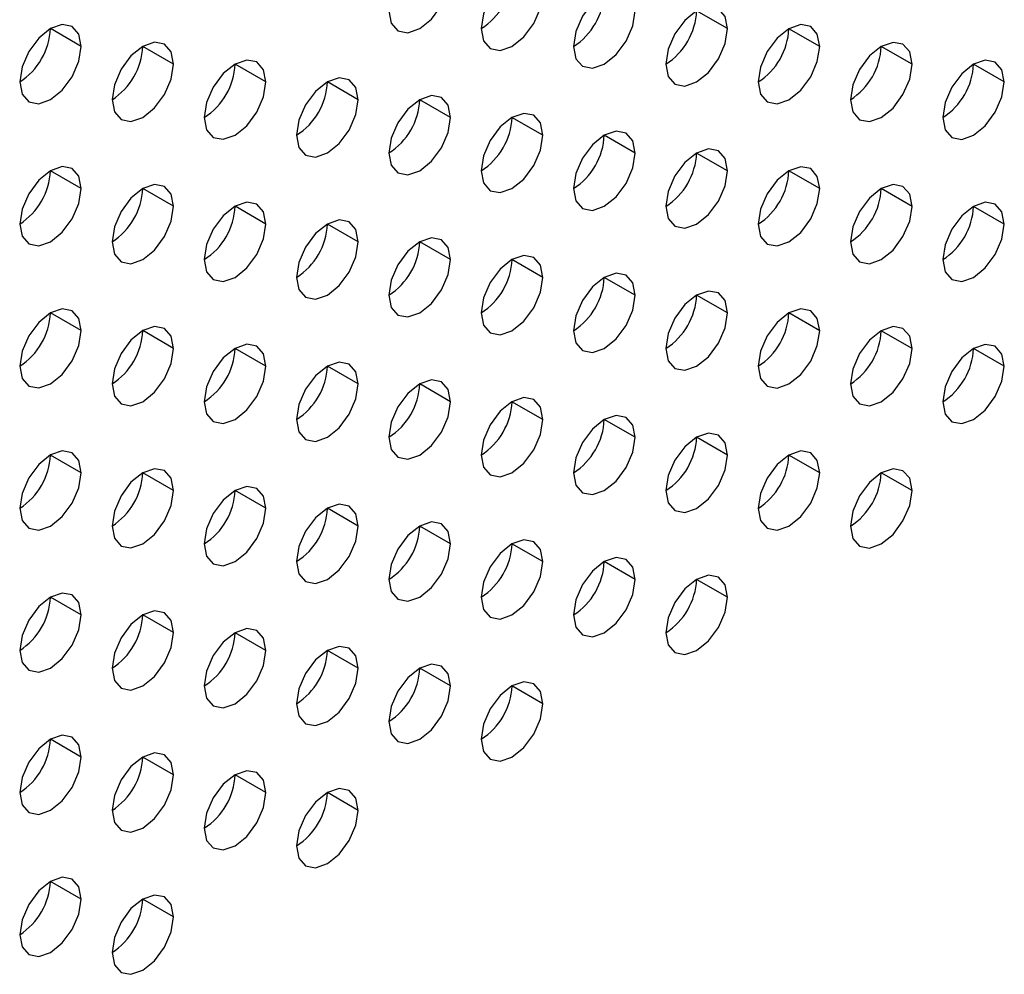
# Model space of a CAD drawing. Header units: millimetres. Extents: x 0 to 1118, y 0 to 864.
# Tile 362 of 438: x 992.26 to 994.52, y 686.11 to 688.3. Entities that reach past the tile are written whole.
import ezdxf

# ---------------------------------------------------------------- set-up
doc = ezdxf.new("R2010")
doc.units = ezdxf.units.MM

msp = doc.modelspace()

# ---------------------------------------------------------------- linework, layer by layer
at = {"color": 7, "linetype": 'Continuous', "lineweight": 25}
for p, q in [((993.887, 688.2789), (993.8163, 688.3197)), ((992.4021, 688.2382), (992.3314, 688.279)), ((994.0991, 688.238), (994.0284, 688.2788)), ((992.6142, 688.1973), (992.5435, 688.2381)), ((994.3113, 688.1972), (994.2405, 688.238)), ((992.8263, 688.1565), (992.7556, 688.1973)), ((994.5234, 688.1563), (994.4527, 688.1971)), ((993.0385, 688.1156), (992.9678, 688.1564)), ((993.2506, 688.0748), (993.1799, 688.1156)), ((993.4627, 688.0339), (993.392, 688.0748)), ((993.6749, 687.9931), (993.6041, 688.0339)), ((993.887, 687.9522), (993.8163, 687.9931)), ((992.4021, 687.9116), (992.3314, 687.9524)), ((994.0991, 687.9114), (994.0284, 687.9522)), ((992.6142, 687.8707), (992.5435, 687.9115)), ((994.3113, 687.8705), (994.2405, 687.9114)), ((992.8263, 687.8299), (992.7556, 687.8707)), ((994.5234, 687.8297), (994.4527, 687.8705)), ((993.0385, 687.789), (992.9678, 687.8298)), ((993.2506, 687.7482), (993.1799, 687.789)), ((993.4627, 687.7073), (993.392, 687.7481)), ((993.6749, 687.6665), (993.6041, 687.7073)), ((993.887, 687.6256), (993.8163, 687.6664)), ((992.4021, 687.5849), (992.3314, 687.6258)), ((994.0991, 687.5848), (994.0284, 687.6256)), ((992.6142, 687.5441), (992.5435, 687.5849)), ((994.3113, 687.5439), (994.2405, 687.5847)), ((992.8263, 687.5032), (992.7556, 687.5441)), ((994.5234, 687.5031), (994.4527, 687.5439)), ((993.0385, 687.4624), (992.9678, 687.5032)), ((993.2506, 687.4215), (993.1799, 687.4624)), ((993.4627, 687.3807), (993.392, 687.4215)), ((993.6749, 687.3399), (993.6041, 687.3807)), ((993.887, 687.299), (993.8163, 687.3398)), ((992.4021, 687.2583), (992.3314, 687.2991)), ((994.0991, 687.2582), (994.0284, 687.299)), ((992.6142, 687.2175), (992.5435, 687.2583)), ((994.3113, 687.2173), (994.2405, 687.2581)), ((992.8263, 687.1766), (992.7556, 687.2174)), ((993.0385, 687.1358), (992.9678, 687.1766)), ((993.2506, 687.0949), (993.1799, 687.1358)), ((993.4627, 687.0541), (993.392, 687.0949)), ((993.6749, 687.0132), (993.6041, 687.0541)), ((993.887, 686.9724), (993.8163, 687.0132)), ((992.4021, 686.9317), (992.3314, 686.9725)), ((992.6142, 686.8909), (992.5435, 686.9317)), ((992.8263, 686.85), (992.7556, 686.8908)), ((993.0385, 686.8092), (992.9678, 686.85)), ((993.2506, 686.7683), (993.1799, 686.8091)), ((993.4627, 686.7275), (993.392, 686.7683)), ((992.4021, 686.6051), (992.3314, 686.6459)), ((992.6142, 686.5642), (992.5435, 686.6051)), ((992.8263, 686.5234), (992.7556, 686.5642)), ((993.0385, 686.4825), (992.9678, 686.5234)), ((992.4021, 686.2785), (992.3314, 686.3193)), ((992.6142, 686.2376), (992.5435, 686.2784))]:
    msp.add_line(p, q, dxfattribs=at)
at = {"color": 7, "linetype": 'Continuous', "lineweight": 25, "flags": 128}
for points in [[(993.1092, 688.3198), (993.1146, 688.2916), (993.1299, 688.274), (993.1528, 688.2695), (993.1799, 688.2789), (993.2069, 688.3008), (993.2299, 688.3317), (993.2452, 688.367), (993.2506, 688.4014)], [(993.4627, 688.3605), (993.4573, 688.3887), (993.442, 688.4063), (993.4191, 688.4108), (993.392, 688.4014), (993.365, 688.3795), (993.342, 688.3486), (993.3267, 688.3133), (993.3213, 688.2789)], [(993.3213, 688.2789), (993.3267, 688.2508), (993.342, 688.2331), (993.365, 688.2287), (993.392, 688.2381), (993.4191, 688.2599), (993.442, 688.2909), (993.4573, 688.3262), (993.4627, 688.3605)], [(993.6749, 688.3197), (993.6695, 688.3478), (993.6541, 688.3655), (993.6312, 688.3699), (993.6041, 688.3605), (993.5771, 688.3387), (993.5541, 688.3078), (993.5388, 688.2724), (993.5334, 688.2381)], [(993.887, 688.2789), (993.8816, 688.307), (993.8663, 688.3246), (993.8433, 688.3291), (993.8163, 688.3197), (993.7892, 688.2979), (993.7663, 688.2669), (993.751, 688.2316), (993.7456, 688.1972)], [(993.5334, 688.2381), (993.5388, 688.2099), (993.5541, 688.1923), (993.5771, 688.1878), (993.6041, 688.1972), (993.6312, 688.2191), (993.6541, 688.25), (993.6695, 688.2853), (993.6749, 688.3197)], [(992.4021, 688.2382), (992.3967, 688.2663), (992.3814, 688.2839), (992.3584, 688.2884), (992.3314, 688.279), (992.3043, 688.2572), (992.2814, 688.2262), (992.266, 688.1909), (992.2606, 688.1565)], [(994.0991, 688.238), (994.0937, 688.2661), (994.0784, 688.2838), (994.0555, 688.2882), (994.0284, 688.2788), (994.0014, 688.257), (993.9784, 688.2261), (993.9631, 688.1907), (993.9577, 688.1564)], [(993.7456, 688.1972), (993.751, 688.1691), (993.7663, 688.1514), (993.7892, 688.147), (993.8163, 688.1564), (993.8433, 688.1782), (993.8663, 688.2092), (993.8816, 688.2445), (993.887, 688.2789)], [(992.2606, 688.1565), (992.266, 688.1284), (992.2814, 688.1107), (992.3043, 688.1063), (992.3314, 688.1157), (992.3584, 688.1375), (992.3814, 688.1685), (992.3967, 688.2038), (992.4021, 688.2382)], [(992.6142, 688.1973), (992.6088, 688.2255), (992.5935, 688.2431), (992.5705, 688.2476), (992.5435, 688.2382), (992.5164, 688.2163), (992.4935, 688.1854), (992.4782, 688.15), (992.4728, 688.1157)], [(993.9577, 688.1564), (993.9631, 688.1282), (993.9784, 688.1106), (994.0014, 688.1061), (994.0284, 688.1155), (994.0555, 688.1374), (994.0784, 688.1683), (994.0937, 688.2037), (994.0991, 688.238)], [(994.3113, 688.1972), (994.3059, 688.2253), (994.2905, 688.2429), (994.2676, 688.2474), (994.2405, 688.238), (994.2135, 688.2162), (994.1905, 688.1852), (994.1752, 688.1499), (994.1698, 688.1155)], [(992.4728, 688.1157), (992.4782, 688.0875), (992.4935, 688.0699), (992.5164, 688.0654), (992.5435, 688.0748), (992.5705, 688.0967), (992.5935, 688.1276), (992.6088, 688.163), (992.6142, 688.1973)], [(992.8263, 688.1565), (992.8209, 688.1846), (992.8056, 688.2023), (992.7827, 688.2067), (992.7556, 688.1973), (992.7286, 688.1755), (992.7056, 688.1445), (992.6903, 688.1092), (992.6849, 688.0748)], [(994.1698, 688.1155), (994.1752, 688.0874), (994.1905, 688.0697), (994.2135, 688.0653), (994.2405, 688.0747), (994.2676, 688.0965), (994.2905, 688.1275), (994.3059, 688.1628), (994.3113, 688.1972)], [(994.5234, 688.1563), (994.518, 688.1845), (994.5027, 688.2021), (994.4797, 688.2066), (994.4527, 688.1971), (994.4256, 688.1753), (994.4027, 688.1444), (994.3873, 688.109), (994.382, 688.0747)], [(992.6849, 688.0748), (992.6903, 688.0467), (992.7056, 688.0291), (992.7286, 688.0246), (992.7556, 688.034), (992.7827, 688.0558), (992.8056, 688.0868), (992.8209, 688.1221), (992.8263, 688.1565)], [(993.0385, 688.1156), (993.0331, 688.1438), (993.0178, 688.1614), (992.9948, 688.1659), (992.9678, 688.1565), (992.9407, 688.1346), (992.9178, 688.1037), (992.9024, 688.0683), (992.897, 688.034)], [(994.382, 688.0747), (994.3873, 688.0465), (994.4027, 688.0289), (994.4256, 688.0244), (994.4527, 688.0338), (994.4797, 688.0557), (994.5027, 688.0866), (994.518, 688.122), (994.5234, 688.1563)], [(993.2506, 688.0748), (993.2452, 688.1029), (993.2299, 688.1206), (993.2069, 688.125), (993.1799, 688.1156), (993.1528, 688.0938), (993.1299, 688.0628), (993.1146, 688.0275), (993.1092, 687.9931)], [(992.897, 688.034), (992.9024, 688.0058), (992.9178, 687.9882), (992.9407, 687.9837), (992.9678, 687.9932), (992.9948, 688.015), (993.0178, 688.0459), (993.0331, 688.0813), (993.0385, 688.1156)], [(993.4627, 688.0339), (993.4573, 688.0621), (993.442, 688.0797), (993.4191, 688.0842), (993.392, 688.0748), (993.365, 688.0529), (993.342, 688.022), (993.3267, 687.9866), (993.3213, 687.9523)], [(993.1092, 687.9931), (993.1146, 687.965), (993.1299, 687.9474), (993.1528, 687.9429), (993.1799, 687.9523), (993.2069, 687.9741), (993.2299, 688.0051), (993.2452, 688.0404), (993.2506, 688.0748)], [(993.3213, 687.9523), (993.3267, 687.9242), (993.342, 687.9065), (993.365, 687.9021), (993.392, 687.9115), (993.4191, 687.9333), (993.442, 687.9642), (993.4573, 687.9996), (993.4627, 688.0339)], [(993.6749, 687.9931), (993.6695, 688.0212), (993.6541, 688.0389), (993.6312, 688.0433), (993.6041, 688.0339), (993.5771, 688.0121), (993.5541, 687.9811), (993.5388, 687.9458), (993.5334, 687.9114)], [(993.5334, 687.9114), (993.5388, 687.8833), (993.5541, 687.8657), (993.5771, 687.8612), (993.6041, 687.8706), (993.6312, 687.8924), (993.6541, 687.9234), (993.6695, 687.9587), (993.6749, 687.9931)], [(993.887, 687.9522), (993.8816, 687.9804), (993.8663, 687.998), (993.8433, 688.0025), (993.8163, 687.9931), (993.7892, 687.9712), (993.7663, 687.9403), (993.751, 687.905), (993.7456, 687.8706)], [(992.4021, 687.9116), (992.3967, 687.9397), (992.3814, 687.9573), (992.3584, 687.9618), (992.3314, 687.9524), (992.3043, 687.9305), (992.2814, 687.8996), (992.266, 687.8643), (992.2606, 687.8299)], [(993.7456, 687.8706), (993.751, 687.8425), (993.7663, 687.8248), (993.7892, 687.8204), (993.8163, 687.8298), (993.8433, 687.8516), (993.8663, 687.8825), (993.8816, 687.9179), (993.887, 687.9522)], [(994.0991, 687.9114), (994.0937, 687.9395), (994.0784, 687.9572), (994.0555, 687.9616), (994.0284, 687.9522), (994.0014, 687.9304), (993.9784, 687.8994), (993.9631, 687.8641), (993.9577, 687.8298)], [(992.6142, 687.8707), (992.6088, 687.8988), (992.5935, 687.9165), (992.5705, 687.9209), (992.5435, 687.9115), (992.5164, 687.8897), (992.4935, 687.8588), (992.4782, 687.8234), (992.4728, 687.7891)], [(994.3113, 687.8705), (994.3059, 687.8987), (994.2905, 687.9163), (994.2676, 687.9208), (994.2405, 687.9114), (994.2135, 687.8895), (994.1905, 687.8586), (994.1752, 687.8233), (994.1698, 687.7889)], [(992.2606, 687.8299), (992.266, 687.8018), (992.2814, 687.7841), (992.3043, 687.7797), (992.3314, 687.7891), (992.3584, 687.8109), (992.3814, 687.8419), (992.3967, 687.8772), (992.4021, 687.9116)], [(993.9577, 687.8298), (993.9631, 687.8016), (993.9784, 687.784), (994.0014, 687.7795), (994.0284, 687.7889), (994.0555, 687.8108), (994.0784, 687.8417), (994.0937, 687.877), (994.0991, 687.9114)], [(992.8263, 687.8299), (992.8209, 687.858), (992.8056, 687.8756), (992.7827, 687.8801), (992.7556, 687.8707), (992.7286, 687.8489), (992.7056, 687.8179), (992.6903, 687.7826), (992.6849, 687.7482)], [(994.5234, 687.8297), (994.518, 687.8578), (994.5027, 687.8755), (994.4797, 687.8799), (994.4527, 687.8705), (994.4256, 687.8487), (994.4027, 687.8178), (994.3873, 687.7824), (994.382, 687.7481)], [(992.4728, 687.7891), (992.4782, 687.7609), (992.4935, 687.7433), (992.5164, 687.7388), (992.5435, 687.7482), (992.5705, 687.7701), (992.5935, 687.801), (992.6088, 687.8363), (992.6142, 687.8707)], [(994.1698, 687.7889), (994.1752, 687.7608), (994.1905, 687.7431), (994.2135, 687.7387), (994.2405, 687.7481), (994.2676, 687.7699), (994.2905, 687.8009), (994.3059, 687.8362), (994.3113, 687.8705)], [(992.6849, 687.7482), (992.6903, 687.7201), (992.7056, 687.7024), (992.7286, 687.698), (992.7556, 687.7074), (992.7827, 687.7292), (992.8056, 687.7602), (992.8209, 687.7955), (992.8263, 687.8299)], [(993.0385, 687.789), (993.0331, 687.8172), (993.0178, 687.8348), (992.9948, 687.8392), (992.9678, 687.8298), (992.9407, 687.808), (992.9178, 687.7771), (992.9024, 687.7417), (992.897, 687.7074)], [(994.382, 687.7481), (994.3873, 687.7199), (994.4027, 687.7023), (994.4256, 687.6978), (994.4527, 687.7072), (994.4797, 687.7291), (994.5027, 687.76), (994.518, 687.7953), (994.5234, 687.8297)], [(992.897, 687.7074), (992.9024, 687.6792), (992.9178, 687.6616), (992.9407, 687.6571), (992.9678, 687.6665), (992.9948, 687.6884), (993.0178, 687.7193), (993.0331, 687.7547), (993.0385, 687.789)], [(993.2506, 687.7482), (993.2452, 687.7763), (993.2299, 687.7939), (993.2069, 687.7984), (993.1799, 687.789), (993.1528, 687.7672), (993.1299, 687.7362), (993.1146, 687.7009), (993.1092, 687.6665)], [(993.1092, 687.6665), (993.1146, 687.6384), (993.1299, 687.6207), (993.1528, 687.6163), (993.1799, 687.6257), (993.2069, 687.6475), (993.2299, 687.6785), (993.2452, 687.7138), (993.2506, 687.7482)], [(993.4627, 687.7073), (993.4573, 687.7355), (993.442, 687.7531), (993.4191, 687.7576), (993.392, 687.7481), (993.365, 687.7263), (993.342, 687.6954), (993.3267, 687.66), (993.3213, 687.6257)], [(993.6749, 687.6665), (993.6695, 687.6946), (993.6541, 687.7123), (993.6312, 687.7167), (993.6041, 687.7073), (993.5771, 687.6855), (993.5541, 687.6545), (993.5388, 687.6192), (993.5334, 687.5848)], [(993.3213, 687.6257), (993.3267, 687.5975), (993.342, 687.5799), (993.365, 687.5754), (993.392, 687.5848), (993.4191, 687.6067), (993.442, 687.6376), (993.4573, 687.673), (993.4627, 687.7073)], [(993.887, 687.6256), (993.8816, 687.6538), (993.8663, 687.6714), (993.8433, 687.6759), (993.8163, 687.6665), (993.7892, 687.6446), (993.7663, 687.6137), (993.751, 687.5783), (993.7456, 687.544)], [(993.5334, 687.5848), (993.5388, 687.5567), (993.5541, 687.539), (993.5771, 687.5346), (993.6041, 687.544), (993.6312, 687.5658), (993.6541, 687.5968), (993.6695, 687.6321), (993.6749, 687.6665)], [(992.4021, 687.5849), (992.3967, 687.6131), (992.3814, 687.6307), (992.3584, 687.6352), (992.3314, 687.6258), (992.3043, 687.6039), (992.2814, 687.573), (992.266, 687.5376), (992.2606, 687.5033)], [(993.7456, 687.544), (993.751, 687.5158), (993.7663, 687.4982), (993.7892, 687.4937), (993.8163, 687.5031), (993.8433, 687.525), (993.8663, 687.5559), (993.8816, 687.5913), (993.887, 687.6256)], [(994.0991, 687.5848), (994.0937, 687.6129), (994.0784, 687.6306), (994.0555, 687.635), (994.0284, 687.6256), (994.0014, 687.6038), (993.9784, 687.5728), (993.9631, 687.5375), (993.9577, 687.5031)], [(992.2606, 687.5033), (992.266, 687.4752), (992.2814, 687.4575), (992.3043, 687.4531), (992.3314, 687.4625), (992.3584, 687.4843), (992.3814, 687.5152), (992.3967, 687.5506), (992.4021, 687.5849)], [(992.6142, 687.5441), (992.6088, 687.5722), (992.5935, 687.5899), (992.5705, 687.5943), (992.5435, 687.5849), (992.5164, 687.5631), (992.4935, 687.5321), (992.4782, 687.4968), (992.4728, 687.4624)], [(993.9577, 687.5031), (993.9631, 687.475), (993.9784, 687.4574), (994.0014, 687.4529), (994.0284, 687.4623), (994.0555, 687.4841), (994.0784, 687.5151), (994.0937, 687.5504), (994.0991, 687.5848)], [(994.3113, 687.5439), (994.3059, 687.5721), (994.2905, 687.5897), (994.2676, 687.5942), (994.2405, 687.5848), (994.2135, 687.5629), (994.1905, 687.532), (994.1752, 687.4966), (994.1698, 687.4623)], [(992.4728, 687.4624), (992.4782, 687.4343), (992.4935, 687.4167), (992.5164, 687.4122), (992.5435, 687.4216), (992.5705, 687.4434), (992.5935, 687.4744), (992.6088, 687.5097), (992.6142, 687.5441)], [(992.8263, 687.5032), (992.8209, 687.5314), (992.8056, 687.549), (992.7827, 687.5535), (992.7556, 687.5441), (992.7286, 687.5222), (992.7056, 687.4913), (992.6903, 687.456), (992.6849, 687.4216)], [(994.1698, 687.4623), (994.1752, 687.4341), (994.1905, 687.4165), (994.2135, 687.412), (994.2405, 687.4215), (994.2676, 687.4433), (994.2905, 687.4742), (994.3059, 687.5096), (994.3113, 687.5439)], [(994.5234, 687.5031), (994.518, 687.5312), (994.5027, 687.5489), (994.4797, 687.5533), (994.4527, 687.5439), (994.4256, 687.5221), (994.4027, 687.4911), (994.3873, 687.4558), (994.382, 687.4214)], [(993.0385, 687.4624), (993.0331, 687.4905), (993.0178, 687.5082), (992.9948, 687.5126), (992.9678, 687.5032), (992.9407, 687.4814), (992.9178, 687.4504), (992.9024, 687.4151), (992.897, 687.3808)], [(992.6849, 687.4216), (992.6903, 687.3935), (992.7056, 687.3758), (992.7286, 687.3714), (992.7556, 687.3808), (992.7827, 687.4026), (992.8056, 687.4335), (992.8209, 687.4689), (992.8263, 687.5032)], [(994.382, 687.4214), (994.3873, 687.3933), (994.4027, 687.3757), (994.4256, 687.3712), (994.4527, 687.3806), (994.4797, 687.4024), (994.5027, 687.4334), (994.518, 687.4687), (994.5234, 687.5031)], [(993.2506, 687.4215), (993.2452, 687.4497), (993.2299, 687.4673), (993.2069, 687.4718), (993.1799, 687.4624), (993.1528, 687.4405), (993.1299, 687.4096), (993.1146, 687.3743), (993.1092, 687.3399)], [(992.897, 687.3808), (992.9024, 687.3526), (992.9178, 687.335), (992.9407, 687.3305), (992.9678, 687.3399), (992.9948, 687.3618), (993.0178, 687.3927), (993.0331, 687.428), (993.0385, 687.4624)], [(993.1092, 687.3399), (993.1146, 687.3118), (993.1299, 687.2941), (993.1528, 687.2897), (993.1799, 687.2991), (993.2069, 687.3209), (993.2299, 687.3519), (993.2452, 687.3872), (993.2506, 687.4215)], [(993.4627, 687.3807), (993.4573, 687.4088), (993.442, 687.4265), (993.4191, 687.4309), (993.392, 687.4215), (993.365, 687.3997), (993.342, 687.3688), (993.3267, 687.3334), (993.3213, 687.2991)], [(993.3213, 687.2991), (993.3267, 687.2709), (993.342, 687.2533), (993.365, 687.2488), (993.392, 687.2582), (993.4191, 687.2801), (993.442, 687.311), (993.4573, 687.3463), (993.4627, 687.3807)], [(993.6749, 687.3399), (993.6695, 687.368), (993.6541, 687.3856), (993.6312, 687.3901), (993.6041, 687.3807), (993.5771, 687.3588), (993.5541, 687.3279), (993.5388, 687.2926), (993.5334, 687.2582)], [(993.5334, 687.2582), (993.5388, 687.2301), (993.5541, 687.2124), (993.5771, 687.208), (993.6041, 687.2174), (993.6312, 687.2392), (993.6541, 687.2702), (993.6695, 687.3055), (993.6749, 687.3399)], [(993.887, 687.299), (993.8816, 687.3271), (993.8663, 687.3448), (993.8433, 687.3492), (993.8163, 687.3398), (993.7892, 687.318), (993.7663, 687.2871), (993.751, 687.2517), (993.7456, 687.2174)], [(992.4021, 687.2583), (992.3967, 687.2865), (992.3814, 687.3041), (992.3584, 687.3086), (992.3314, 687.2992), (992.3043, 687.2773), (992.2814, 687.2464), (992.266, 687.211), (992.2606, 687.1767)], [(994.0991, 687.2582), (994.0937, 687.2863), (994.0784, 687.3039), (994.0555, 687.3084), (994.0284, 687.299), (994.0014, 687.2772), (993.9784, 687.2462), (993.9631, 687.2109), (993.9577, 687.1765)], [(993.7456, 687.2174), (993.751, 687.1892), (993.7663, 687.1716), (993.7892, 687.1671), (993.8163, 687.1765), (993.8433, 687.1984), (993.8663, 687.2293), (993.8816, 687.2647), (993.887, 687.299)], [(992.6142, 687.2175), (992.6088, 687.2456), (992.5935, 687.2633), (992.5705, 687.2677), (992.5435, 687.2583), (992.5164, 687.2365), (992.4935, 687.2055), (992.4782, 687.1702), (992.4728, 687.1358)], [(994.3113, 687.2173), (994.3059, 687.2455), (994.2905, 687.2631), (994.2676, 687.2676), (994.2405, 687.2581), (994.2135, 687.2363), (994.1905, 687.2054), (994.1752, 687.17), (994.1698, 687.1357)], [(992.2606, 687.1767), (992.266, 687.1485), (992.2814, 687.1309), (992.3043, 687.1264), (992.3314, 687.1358), (992.3584, 687.1577), (992.3814, 687.1886), (992.3967, 687.224), (992.4021, 687.2583)], [(993.9577, 687.1765), (993.9631, 687.1484), (993.9784, 687.1307), (994.0014, 687.1263), (994.0284, 687.1357), (994.0555, 687.1575), (994.0784, 687.1885), (994.0937, 687.2238), (994.0991, 687.2582)], [(992.4728, 687.1358), (992.4782, 687.1077), (992.4935, 687.09), (992.5164, 687.0856), (992.5435, 687.095), (992.5705, 687.1168), (992.5935, 687.1478), (992.6088, 687.1831), (992.6142, 687.2175)], [(992.8263, 687.1766), (992.8209, 687.2048), (992.8056, 687.2224), (992.7827, 687.2269), (992.7556, 687.2175), (992.7286, 687.1956), (992.7056, 687.1647), (992.6903, 687.1293), (992.6849, 687.095)], [(994.1698, 687.1357), (994.1752, 687.1075), (994.1905, 687.0899), (994.2135, 687.0854), (994.2405, 687.0948), (994.2676, 687.1167), (994.2905, 687.1476), (994.3059, 687.183), (994.3113, 687.2173)], [(992.6849, 687.095), (992.6903, 687.0668), (992.7056, 687.0492), (992.7286, 687.0447), (992.7556, 687.0541), (992.7827, 687.076), (992.8056, 687.1069), (992.8209, 687.1423), (992.8263, 687.1766)], [(993.0385, 687.1358), (993.0331, 687.1639), (993.0178, 687.1816), (992.9948, 687.186), (992.9678, 687.1766), (992.9407, 687.1548), (992.9178, 687.1238), (992.9024, 687.0885), (992.897, 687.0541)], [(992.897, 687.0541), (992.9024, 687.026), (992.9178, 687.0084), (992.9407, 687.0039), (992.9678, 687.0133), (992.9948, 687.0351), (993.0178, 687.0661), (993.0331, 687.1014), (993.0385, 687.1358)], [(993.2506, 687.0949), (993.2452, 687.1231), (993.2299, 687.1407), (993.2069, 687.1452), (993.1799, 687.1358), (993.1528, 687.1139), (993.1299, 687.083), (993.1146, 687.0476), (993.1092, 687.0133)], [(993.4627, 687.0541), (993.4573, 687.0822), (993.442, 687.0999), (993.4191, 687.1043), (993.392, 687.0949), (993.365, 687.0731), (993.342, 687.0421), (993.3267, 687.0068), (993.3213, 686.9724)], [(993.1092, 687.0133), (993.1146, 686.9851), (993.1299, 686.9675), (993.1528, 686.9631), (993.1799, 686.9725), (993.2069, 686.9943), (993.2299, 687.0252), (993.2452, 687.0606), (993.2506, 687.0949)], [(993.6749, 687.0132), (993.6695, 687.0414), (993.6541, 687.059), (993.6312, 687.0635), (993.6041, 687.0541), (993.5771, 687.0322), (993.5541, 687.0013), (993.5388, 686.966), (993.5334, 686.9316)], [(993.3213, 686.9724), (993.3267, 686.9443), (993.342, 686.9267), (993.365, 686.9222), (993.392, 686.9316), (993.4191, 686.9534), (993.442, 686.9844), (993.4573, 687.0197), (993.4627, 687.0541)], [(993.887, 686.9724), (993.8816, 687.0005), (993.8663, 687.0182), (993.8433, 687.0226), (993.8163, 687.0132), (993.7892, 686.9914), (993.7663, 686.9604), (993.751, 686.9251), (993.7456, 686.8907)], [(993.5334, 686.9316), (993.5388, 686.9035), (993.5541, 686.8858), (993.5771, 686.8814), (993.6041, 686.8908), (993.6312, 686.9126), (993.6541, 686.9435), (993.6695, 686.9789), (993.6749, 687.0132)], [(992.4021, 686.9317), (992.3967, 686.9598), (992.3814, 686.9775), (992.3584, 686.9819), (992.3314, 686.9725), (992.3043, 686.9507), (992.2814, 686.9198), (992.266, 686.8844), (992.2606, 686.8501)], [(993.7456, 686.8907), (993.751, 686.8626), (993.7663, 686.845), (993.7892, 686.8405), (993.8163, 686.8499), (993.8433, 686.8718), (993.8663, 686.9027), (993.8816, 686.938), (993.887, 686.9724)], [(992.2606, 686.8501), (992.266, 686.8219), (992.2814, 686.8043), (992.3043, 686.7998), (992.3314, 686.8092), (992.3584, 686.8311), (992.3814, 686.862), (992.3967, 686.8973), (992.4021, 686.9317)], [(992.6142, 686.8909), (992.6088, 686.919), (992.5935, 686.9366), (992.5705, 686.9411), (992.5435, 686.9317), (992.5164, 686.9099), (992.4935, 686.8789), (992.4782, 686.8436), (992.4728, 686.8092)], [(992.4728, 686.8092), (992.4782, 686.7811), (992.4935, 686.7634), (992.5164, 686.759), (992.5435, 686.7684), (992.5705, 686.7902), (992.5935, 686.8212), (992.6088, 686.8565), (992.6142, 686.8909)], [(992.8263, 686.85), (992.8209, 686.8781), (992.8056, 686.8958), (992.7827, 686.9002), (992.7556, 686.8908), (992.7286, 686.869), (992.7056, 686.8381), (992.6903, 686.8027), (992.6849, 686.7684)], [(993.0385, 686.8092), (993.0331, 686.8373), (993.0178, 686.8549), (992.9948, 686.8594), (992.9678, 686.85), (992.9407, 686.8282), (992.9178, 686.7972), (992.9024, 686.7619), (992.897, 686.7275)], [(992.6849, 686.7684), (992.6903, 686.7402), (992.7056, 686.7226), (992.7286, 686.7181), (992.7556, 686.7275), (992.7827, 686.7494), (992.8056, 686.7803), (992.8209, 686.8157), (992.8263, 686.85)], [(993.2506, 686.7683), (993.2452, 686.7965), (993.2299, 686.8141), (993.2069, 686.8186), (993.1799, 686.8091), (993.1528, 686.7873), (993.1299, 686.7564), (993.1146, 686.721), (993.1092, 686.6867)], [(992.897, 686.7275), (992.9024, 686.6994), (992.9178, 686.6817), (992.9407, 686.6773), (992.9678, 686.6867), (992.9948, 686.7085), (993.0178, 686.7395), (993.0331, 686.7748), (993.0385, 686.8092)], [(993.1092, 686.6867), (993.1146, 686.6585), (993.1299, 686.6409), (993.1528, 686.6364), (993.1799, 686.6458), (993.2069, 686.6677), (993.2299, 686.6986), (993.2452, 686.734), (993.2506, 686.7683)], [(993.4627, 686.7275), (993.4573, 686.7556), (993.442, 686.7732), (993.4191, 686.7777), (993.392, 686.7683), (993.365, 686.7465), (993.342, 686.7155), (993.3267, 686.6802), (993.3213, 686.6458)], [(993.3213, 686.6458), (993.3267, 686.6177), (993.342, 686.6), (993.365, 686.5956), (993.392, 686.605), (993.4191, 686.6268), (993.442, 686.6578), (993.4573, 686.6931), (993.4627, 686.7275)], [(992.4021, 686.6051), (992.3967, 686.6332), (992.3814, 686.6509), (992.3584, 686.6553), (992.3314, 686.6459), (992.3043, 686.6241), (992.2814, 686.5931), (992.266, 686.5578), (992.2606, 686.5234)], [(992.6142, 686.5642), (992.6088, 686.5924), (992.5935, 686.61), (992.5705, 686.6145), (992.5435, 686.6051), (992.5164, 686.5832), (992.4935, 686.5523), (992.4782, 686.517), (992.4728, 686.4826)], [(992.2606, 686.5234), (992.266, 686.4953), (992.2814, 686.4777), (992.3043, 686.4732), (992.3314, 686.4826), (992.3584, 686.5044), (992.3814, 686.5354), (992.3967, 686.5707), (992.4021, 686.6051)], [(992.4728, 686.4826), (992.4782, 686.4545), (992.4935, 686.4368), (992.5164, 686.4324), (992.5435, 686.4418), (992.5705, 686.4636), (992.5935, 686.4945), (992.6088, 686.5299), (992.6142, 686.5642)], [(992.8263, 686.5234), (992.8209, 686.5515), (992.8056, 686.5692), (992.7827, 686.5736), (992.7556, 686.5642), (992.7286, 686.5424), (992.7056, 686.5114), (992.6903, 686.4761), (992.6849, 686.4418)], [(992.6849, 686.4418), (992.6903, 686.4136), (992.7056, 686.396), (992.7286, 686.3915), (992.7556, 686.4009), (992.7827, 686.4228), (992.8056, 686.4537), (992.8209, 686.489), (992.8263, 686.5234)], [(993.0385, 686.4825), (993.0331, 686.5107), (993.0178, 686.5283), (992.9948, 686.5328), (992.9678, 686.5234), (992.9407, 686.5015), (992.9178, 686.4706), (992.9024, 686.4353), (992.897, 686.4009)], [(992.897, 686.4009), (992.9024, 686.3728), (992.9178, 686.3551), (992.9407, 686.3507), (992.9678, 686.3601), (992.9948, 686.3819), (993.0178, 686.4129), (993.0331, 686.4482), (993.0385, 686.4825)], [(992.4021, 686.2785), (992.3967, 686.3066), (992.3814, 686.3243), (992.3584, 686.3287), (992.3314, 686.3193), (992.3043, 686.2975), (992.2814, 686.2665), (992.266, 686.2312), (992.2606, 686.1968)], [(992.2606, 686.1968), (992.266, 686.1687), (992.2814, 686.151), (992.3043, 686.1466), (992.3314, 686.156), (992.3584, 686.1778), (992.3814, 686.2088), (992.3967, 686.2441), (992.4021, 686.2785)], [(992.6142, 686.2376), (992.6088, 686.2658), (992.5935, 686.2834), (992.5705, 686.2879), (992.5435, 686.2785), (992.5164, 686.2566), (992.4935, 686.2257), (992.4782, 686.1903), (992.4728, 686.156)], [(992.4728, 686.156), (992.4782, 686.1278), (992.4935, 686.1102), (992.5164, 686.1057), (992.5435, 686.1151), (992.5705, 686.137), (992.5935, 686.1679), (992.6088, 686.2033), (992.6142, 686.2376)]]:
    msp.add_lwpolyline(points, dxfattribs=at)
at = {"color": 7, "linetype": 'Continuous', "lineweight": 25}
for centre in [(993.2385, 688.4084), (993.4506, 688.3675), (993.6628, 688.3267), (992.1778, 688.286), (993.8749, 688.2858), (992.39, 688.2451), (994.087, 688.245), (992.6021, 688.2043), (994.2992, 688.2041), (992.8142, 688.1634), (993.0264, 688.1226), (993.2385, 688.0817), (993.4506, 688.0409), (993.6628, 688), (992.1778, 687.9594), (993.8749, 687.9592), (992.39, 687.9185), (994.087, 687.9184), (992.6021, 687.8777), (994.2992, 687.8775), (992.8142, 687.8368), (993.0264, 687.796), (993.2385, 687.7551), (993.4506, 687.7143), (993.6628, 687.6734), (992.1778, 687.6327), (993.8749, 687.6326), (992.39, 687.5919), (994.087, 687.5917), (992.6021, 687.551), (994.2992, 687.5509), (992.8142, 687.5102), (993.0264, 687.4694), (993.2385, 687.4285), (993.4506, 687.3877), (993.6628, 687.3468), (992.1778, 687.3061), (993.8749, 687.306), (992.39, 687.2653), (994.087, 687.2651), (992.6021, 687.2244), (992.8142, 687.1836), (993.0264, 687.1427), (993.2385, 687.1019), (993.4506, 687.061), (993.6628, 687.0202), (992.1778, 686.9795), (992.39, 686.9387), (992.6021, 686.8978), (992.8142, 686.857), (993.0264, 686.8161), (993.2385, 686.7753), (992.1778, 686.6529), (992.39, 686.612), (992.6021, 686.5712), (992.8142, 686.5304), (992.1778, 686.3263), (992.39, 686.2854)]:
    msp.add_arc(centre, 0.1537, 302.6055, 357.3945, dxfattribs=at)

doc.saveas('drawing.dxf')
